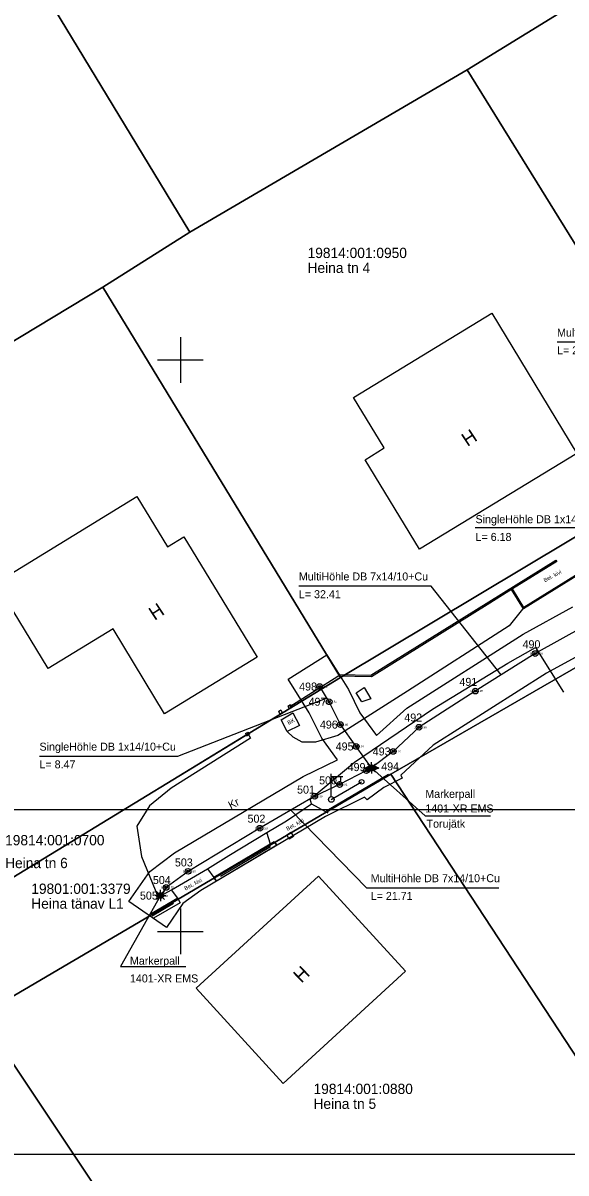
# Model space of a CAD drawing. Extents: x 532028 to 533559, y 6581810 to 6583914.
# Drawn here: x 532636.2 to 532683.8, y 6582528.9 to 6582629.5 of the extents above; entities that cross this region are included whole.
import ezdxf

# ---------------------------------------------------------------- set-up
doc = ezdxf.new("R2010")
doc.units = 0
for name, color, linetype in [('AED', 7, 'Continuous'), ('HOONE', 7, 'Continuous'), ('KOORDPUNKT', 7, 'Continuous'), ('MOOTKORG-EH2000', 7, 'Continuous'), ('MOOTMPUNKT', 7, 'Continuous'), ('MOOTNR', 7, 'Continuous'), ('MOOTPIIR', 7, 'Continuous'), ('PIIR', 7, 'Continuous'), ('POST', 7, 'Continuous'), ('RAJATIS', 7, 'Continuous'), ('SITRASS', 7, 'Continuous'), ('TEE', 7, 'Continuous'), ('VORK', 7, 'Continuous'), ('VORMISTUS', 7, 'Continuous')]:
    doc.layers.add(name, color=color, linetype=linetype)

msp = doc.modelspace()

# ---------------------------------------------------------------- linework, layer by layer
at = {"layer": 'AED'}
for p, q in [((532659.59, 6582569.66), (532663.78, 6582572.33)), ((532659.41, 6582569.71), (532659.63, 6582569.84)), ((532659.41, 6582569.71), (532659.54, 6582569.49)), ((532659.54, 6582569.49), (532659.76, 6582569.62)), ((532659.63, 6582569.84), (532659.76, 6582569.62)), ((532658.58, 6582569.24), (532658.79, 6582569.37)), ((532658.58, 6582569.24), (532658.71, 6582569.02)), ((532658.71, 6582569.02), (532658.92, 6582569.16)), ((532658.79, 6582569.37), (532658.92, 6582569.16)), ((532645.43, 6582560.89), (532655.87, 6582567.27)), ((532655.7, 6582567.32), (532655.92, 6582567.44)), ((532655.7, 6582567.32), (532655.82, 6582567.1)), ((532655.82, 6582567.1), (532656.04, 6582567.22)), ((532655.92, 6582567.44), (532656.04, 6582567.22)), ((532657.89, 6582557.4), (532653.5, 6582554.8)), ((532649.41, 6582552.45), (532647.52, 6582551.33))]:
    msp.add_line(p, q, dxfattribs=at)
for points in [[(532682.87, 6582582.48), (532682.97, 6582582.35), (532679.08, 6582579.96), (532677.1, 6582578.72), (532666.74, 6582572.27), (532663.78, 6582572.33)], [(532663.94, 6582572.46), (532666.67, 6582572.4), (532677.02, 6582578.83), (532682.87, 6582582.48)], [(532662.92, 6582560.36), (532662.84, 6582560.56), (532668.22, 6582563.75)], [(532659.9, 6582558.3), (532659.54, 6582558.07), (532659.31, 6582558.44), (532659.67, 6582558.67), (532659.9, 6582558.3)], [(532647.45, 6582551.54), (532649.79, 6582552.89), (532649.99, 6582552.51), (532647.65, 6582551.15)]]:
    msp.add_lwpolyline(points, dxfattribs=at)
msp.add_lwpolyline([(532653.15, 6582554.4), (532652.94, 6582554.72), (532658.22, 6582557.83), (532658.44, 6582557.53)], close=True, dxfattribs=at)
at = {"layer": 'HOONE'}
for points in [[(532670.93, 6582583.44), (532666.18, 6582591.26), (532667.85, 6582592.29), (532665.16, 6582596.7), (532677.28, 6582604.08), (532684.72, 6582591.82)], [(532638.41, 6582572.99), (532633.83, 6582580.5), (532646.18, 6582588.04), (532648.87, 6582583.64), (532650.3, 6582584.51), (532656.72, 6582573.98), (532648.62, 6582569.04), (532644.1, 6582576.46)], [(532659.01, 6582536.7), (532651.38, 6582545.02), (532662.09, 6582554.84), (532669.71, 6582546.51)]]:
    msp.add_lwpolyline(points, close=True, dxfattribs=at)
at = {"layer": 'KOORDPUNKT'}
for centre, radius in [((532681.07, 6582574.3), 0.25), ((532681.07, 6582574.3), 0.0221), ((532681.07, 6582574.3), 0.025), ((532681.07, 6582574.3), 0.0191), ((532681.07, 6582574.3), 0.0132), ((532681.07, 6582574.3), 0.0161), ((532681.07, 6582574.3), 0.0102), ((532681.07, 6582574.3), 0.0043), ((532681.07, 6582574.3), 0.00726), ((532662.2, 6582571.42), 0.25), ((532662.2, 6582571.42), 0.0221), ((532662.2, 6582571.42), 0.025), ((532662.2, 6582571.42), 0.0161), ((532662.2, 6582571.42), 0.0191), ((532662.2, 6582571.42), 0.0102), ((532662.2, 6582571.42), 0.0132), ((532662.2, 6582571.42), 0.00726), ((532662.2, 6582571.42), 0.0043), ((532675.83, 6582571.02), 0.25), ((532675.83, 6582571.02), 0.0221), ((532675.83, 6582571.02), 0.025), ((532675.83, 6582571.02), 0.0191), ((532675.83, 6582571.02), 0.0102), ((532675.83, 6582571.02), 0.0132), ((532675.83, 6582571.02), 0.0161), ((532675.83, 6582571.02), 0.00726), ((532675.83, 6582571.02), 0.0043), ((532663.03, 6582570.09), 0.25), ((532663.03, 6582570.09), 0.025), ((532663.03, 6582570.09), 0.0191), ((532663.03, 6582570.09), 0.0221), ((532663.03, 6582570.09), 0.0132), ((532663.03, 6582570.09), 0.0161), ((532663.03, 6582570.09), 0.0102), ((532663.03, 6582570.09), 0.0043), ((532663.03, 6582570.09), 0.00726), ((532664.01, 6582568.09), 0.25), ((532664.01, 6582568.09), 0.0191), ((532664.01, 6582568.09), 0.0221), ((532664.01, 6582568.09), 0.025), ((532664.01, 6582568.09), 0.0102), ((532664.01, 6582568.09), 0.0132), ((532664.01, 6582568.09), 0.0161), ((532664.01, 6582568.09), 0.00726), ((532664.01, 6582568.09), 0.0043), ((532670.9, 6582567.86), 0.25), ((532670.9, 6582567.86), 0.025), ((532670.9, 6582567.86), 0.0191), ((532670.9, 6582567.86), 0.0221), ((532670.9, 6582567.86), 0.0161), ((532670.9, 6582567.86), 0.0102), ((532670.9, 6582567.86), 0.0132), ((532670.9, 6582567.86), 0.0043), ((532670.9, 6582567.86), 0.00726), ((532665.4, 6582566.18), 0.25), ((532665.4, 6582566.18), 0.0221), ((532665.4, 6582566.18), 0.025), ((532665.4, 6582566.18), 0.0132), ((532665.4, 6582566.18), 0.0161), ((532665.4, 6582566.18), 0.0191), ((532665.4, 6582566.18), 0.0102), ((532665.4, 6582566.18), 0.0043), ((532665.4, 6582566.18), 0.00726), ((532668.64, 6582565.74), 0.25), ((532668.64, 6582565.74), 0.025), ((532668.64, 6582565.74), 0.0221), ((532668.64, 6582565.74), 0.0161), ((532668.64, 6582565.74), 0.0191), ((532668.64, 6582565.74), 0.0102), ((532668.64, 6582565.74), 0.0132), ((532668.64, 6582565.74), 0.0043), ((532668.64, 6582565.74), 0.00726), ((532666.75, 6582564.3), 0.25), ((532666.29, 6582564.07), 0.25), ((532666.29, 6582564.07), 0.0191), ((532666.29, 6582564.07), 0.0221), ((532666.29, 6582564.07), 0.025), ((532666.29, 6582564.07), 0.0102), ((532666.29, 6582564.07), 0.0132), ((532666.29, 6582564.07), 0.0161), ((532666.29, 6582564.07), 0.00726), ((532666.29, 6582564.07), 0.0043), ((532666.75, 6582564.3), 0.0221), ((532666.75, 6582564.3), 0.025), ((532666.75, 6582564.3), 0.0191), ((532666.75, 6582564.3), 0.0132), ((532666.75, 6582564.3), 0.0161), ((532666.75, 6582564.3), 0.00726), ((532666.75, 6582564.3), 0.0102), ((532666.75, 6582564.3), 0.0043), ((532663.95, 6582562.85), 0.25), ((532663.95, 6582562.85), 0.025), ((532663.95, 6582562.85), 0.0221), ((532663.95, 6582562.85), 0.0161), ((532663.95, 6582562.85), 0.0191), ((532663.95, 6582562.85), 0.0132), ((532663.95, 6582562.85), 0.00726), ((532663.95, 6582562.85), 0.0102), ((532663.95, 6582562.85), 0.0043), ((532661.77, 6582561.82), 0.25), ((532661.77, 6582561.82), 0.025), ((532661.77, 6582561.82), 0.0161), ((532661.77, 6582561.82), 0.0191), ((532661.77, 6582561.82), 0.0221), ((532661.77, 6582561.82), 0.00726), ((532661.77, 6582561.82), 0.0102), ((532661.77, 6582561.82), 0.0132), ((532661.77, 6582561.82), 0.0043), ((532656.96, 6582559.02), 0.25), ((532656.96, 6582559.02), 0.025), ((532656.96, 6582559.02), 0.0161), ((532656.96, 6582559.02), 0.0191), ((532656.96, 6582559.02), 0.0221), ((532656.96, 6582559.02), 0.0132), ((532656.96, 6582559.02), 0.00726), ((532656.96, 6582559.02), 0.0102), ((532656.96, 6582559.02), 0.0043), ((532650.67, 6582555.25), 0.25), ((532650.67, 6582555.25), 0.025), ((532650.67, 6582555.25), 0.0221), ((532650.67, 6582555.25), 0.0161), ((532650.67, 6582555.25), 0.0191), ((532650.67, 6582555.25), 0.0132), ((532650.67, 6582555.25), 0.00726), ((532650.67, 6582555.25), 0.0102), ((532650.67, 6582555.25), 0.0043), ((532648.26, 6582553.13), 0.25), ((532648.75, 6582553.84), 0.25), ((532648.75, 6582553.84), 0.025), ((532648.75, 6582553.84), 0.0221), ((532648.75, 6582553.84), 0.0161), ((532648.75, 6582553.84), 0.0191), ((532648.75, 6582553.84), 0.0102), ((532648.75, 6582553.84), 0.0132), ((532648.75, 6582553.84), 0.00726), ((532648.75, 6582553.84), 0.0043), ((532648.26, 6582553.13), 0.0221), ((532648.26, 6582553.13), 0.025), ((532648.26, 6582553.13), 0.0161), ((532648.26, 6582553.13), 0.0191), ((532648.26, 6582553.13), 0.0132), ((532648.26, 6582553.13), 0.00726), ((532648.26, 6582553.13), 0.0102), ((532648.26, 6582553.13), 0.0043)]:
    msp.add_circle(centre, radius, dxfattribs=at)
at = {"layer": 'MOOTMPUNKT'}
for centre in [(532681.07, 6582574.3), (532662.2, 6582571.42), (532675.83, 6582571.02), (532663.03, 6582570.09), (532664.01, 6582568.09), (532670.9, 6582567.86), (532665.4, 6582566.18), (532668.64, 6582565.74), (532666.29, 6582564.07), (532666.75, 6582564.3), (532663.95, 6582562.85), (532661.77, 6582561.82), (532656.96, 6582559.02), (532650.67, 6582555.25), (532648.75, 6582553.84), (532648.26, 6582553.13)]:
    msp.add_circle(centre, 0.1, dxfattribs=at)
at = {"layer": 'MOOTPIIR'}
msp.add_lwpolyline([(532686.49, 6582575.02), (532682.08, 6582572.58), (532672.13, 6582566.28), (532669.3, 6582563.67), (532669.43, 6582563.41), (532667.81, 6582562.6), (532666.37, 6582561.5), (532666.13, 6582561.73), (532662.7, 6582560.05), (532651.78, 6582553.58), (532650.21, 6582552.44), (532648.79, 6582550.35), (532645.48, 6582552.6), (532647.31, 6582555.24), (532649.49, 6582556.87), (532660.76, 6582563.55), (532663.77, 6582565.01), (532662.39, 6582566.91), (532661.28, 6582569.12), (532659.44, 6582572.06), (532662.84, 6582574.18), (532664.73, 6582571.15), (532665.73, 6582569.13), (532667.17, 6582567.14), (532669.82, 6582569.54), (532680.01, 6582576), (532684.37, 6582578.4)], dxfattribs=at)
at = {"layer": 'PIIR'}
for points in [[(532603.76, 6582683.77), (532586.37, 6582718.94), (532579.98, 6582705.24), (532566.67, 6582655.86), (532559.91, 6582568.17), (532562.9, 6582526.93), (532580.38, 6582433.44), (532646.98, 6582472.19), (532633.11, 6582496.18), (532657, 6582509.07), (532648.71, 6582522.01), (532647.01, 6582520.96), (532632.5, 6582542.66), (532631.86, 6582552.61), (532611.18, 6582586.99), (532618.78, 6582591.63), (532598.06, 6582625.61), (532593.09, 6582634.22), (532651.17, 6582669.49), (532634.49, 6582696.58), (532631.65, 6582695.5)], [(532683.15, 6582630.3), (532662.19, 6582664.58), (532630.15, 6582645.19), (532650.84, 6582611.16), (532675.13, 6582625.37)], [(532675.13, 6582625.37), (532696.18, 6582591.44), (532724.43, 6582608.83), (532711.1, 6582647.48), (532683.15, 6582630.3)], [(532598.06, 6582625.61), (532618.78, 6582591.63), (532643.21, 6582606.36), (532650.84, 6582611.16), (532630.15, 6582645.19)], [(532643.21, 6582606.36), (532664.02, 6582572.21), (532696.18, 6582591.44), (532675.13, 6582625.37), (532650.84, 6582611.16)], [(532631.86, 6582552.61), (532632.5, 6582542.66), (532668.43, 6582563.74), (532701.53, 6582582.82), (532729.58, 6582600.11), (532724.43, 6582608.83), (532696.18, 6582591.44), (532664.02, 6582572.21)], [(532618.78, 6582591.63), (532611.18, 6582586.99), (532631.86, 6582552.61), (532664.02, 6582572.21), (532643.21, 6582606.36)], [(532701.53, 6582582.82), (532668.43, 6582563.74), (532690.74, 6582529.79), (532697.81, 6582534.06), (532722.16, 6582548.98)], [(532690.74, 6582529.79), (532668.43, 6582563.74), (532632.5, 6582542.66), (532647.01, 6582520.96), (532648.71, 6582522.01), (532657, 6582509.07), (532665.66, 6582514.08)]]:
    msp.add_lwpolyline(points, close=True, dxfattribs=at)
at = {"layer": 'POST'}
for p, q in [((532663.22, 6582561.79), (532663.22, 6582563.79)), ((532663.22, 6582563.54), (532664.22, 6582563.54)), ((532663.45, 6582563.22), (532663.45, 6582563.54)), ((532664.06, 6582563.22), (532664.06, 6582563.54)), ((532663.22, 6582561.54), (532663.22, 6582561.54))]:
    msp.add_line(p, q, dxfattribs=at)
msp.add_lwpolyline([(532663.22, 6582561.54), (532665.87, 6582563.08)], dxfattribs=at)
for centre, radius in [((532665.87, 6582563.08), 0.2), ((532663.22, 6582561.54), 0.25)]:
    msp.add_circle(centre, radius, dxfattribs=at)
msp.add_arc((532663.75, 6582563.22), 0.306, 180, 0, dxfattribs=at)
at = {"layer": 'RAJATIS'}
msp.add_lwpolyline([(532665.4, 6582570.86), (532666.1, 6582571.34), (532666.69, 6582570.35), (532665.88, 6582570.08)], close=True, dxfattribs=at)
at = {"layer": 'SITRASS'}
for p, q in [((532666.15, 6582564.29), (532666.75, 6582564.57)), ((532666.57, 6582564.47), (532666.39, 6582564.65)), ((532666.5, 6582564.45), (532666.71, 6582564.04)), ((532666.52, 6582564.46), (532666.75, 6582564.02)), ((532666.54, 6582564.47), (532666.77, 6582564.03)), ((532666.57, 6582564.48), (532666.79, 6582564.04)), ((532666.59, 6582564.49), (532666.82, 6582564.06)), ((532666.61, 6582564.5), (532666.84, 6582564.07)), ((532666.63, 6582564.51), (532666.86, 6582564.08)), ((532666.66, 6582564.53), (532666.88, 6582564.09)), ((532666.68, 6582564.54), (532666.91, 6582564.1)), ((532666.7, 6582564.55), (532666.93, 6582564.11)), ((532666.73, 6582564.56), (532666.95, 6582564.12)), ((532666.75, 6582564.55), (532666.75, 6582564.8)), ((532667.34, 6582564.29), (532666.75, 6582564.57)), ((532666.75, 6582564.57), (532666.98, 6582564.13)), ((532666.79, 6582564.55), (532667, 6582564.14)), ((532666.82, 6582564.53), (532667.02, 6582564.15)), ((532666.86, 6582564.51), (532667.04, 6582564.16)), ((532666.9, 6582564.5), (532667.07, 6582564.17)), ((532666.92, 6582564.47), (532667.1, 6582564.65)), ((532666.93, 6582564.48), (532667.09, 6582564.18)), ((532666.97, 6582564.46), (532667.11, 6582564.19)), ((532667.01, 6582564.45), (532667.13, 6582564.2)), ((532666.15, 6582564.29), (532666.75, 6582564.02)), ((532666.18, 6582564.31), (532666.19, 6582564.28)), ((532666.2, 6582564.32), (532666.23, 6582564.26)), ((532666.22, 6582564.33), (532666.27, 6582564.24)), ((532666.25, 6582564.34), (532666.31, 6582564.22)), ((532666.5, 6582564.3), (532666.25, 6582564.3)), ((532666.27, 6582564.35), (532666.34, 6582564.21)), ((532666.29, 6582564.36), (532666.38, 6582564.19)), ((532666.32, 6582564.37), (532666.42, 6582564.17)), ((532666.34, 6582564.38), (532666.45, 6582564.16)), ((532666.36, 6582564.39), (532666.49, 6582564.14)), ((532666.38, 6582564.4), (532666.53, 6582564.12)), ((532666.57, 6582564.12), (532666.39, 6582563.94)), ((532666.41, 6582564.41), (532666.56, 6582564.11)), ((532666.43, 6582564.42), (532666.6, 6582564.09)), ((532666.45, 6582564.43), (532666.64, 6582564.07)), ((532666.47, 6582564.44), (532666.67, 6582564.06)), ((532667.34, 6582564.29), (532666.75, 6582564.02)), ((532666.75, 6582564.05), (532666.75, 6582563.8)), ((532666.92, 6582564.12), (532667.1, 6582563.94)), ((532667, 6582564.3), (532667.25, 6582564.3)), ((532667.04, 6582564.43), (532667.16, 6582564.21)), ((532667.08, 6582564.41), (532667.18, 6582564.22)), ((532667.12, 6582564.4), (532667.2, 6582564.23)), ((532667.15, 6582564.38), (532667.23, 6582564.24)), ((532667.19, 6582564.36), (532667.25, 6582564.25)), ((532667.23, 6582564.35), (532667.27, 6582564.26)), ((532667.26, 6582564.33), (532667.29, 6582564.27)), ((532667.3, 6582564.31), (532667.32, 6582564.28)), ((532667.34, 6582564.3), (532667.34, 6582564.29)), ((532648.08, 6582553.31), (532647.9, 6582553.48)), ((532648.26, 6582553.38), (532648.26, 6582553.63)), ((532648.43, 6582553.31), (532648.61, 6582553.48)), ((532648.01, 6582553.13), (532647.76, 6582553.13)), ((532648.08, 6582552.95), (532647.9, 6582552.78)), ((532648.26, 6582552.88), (532648.26, 6582552.63)), ((532648.43, 6582552.95), (532648.61, 6582552.78)), ((532648.51, 6582553.13), (532648.76, 6582553.13))]:
    msp.add_line(p, q, dxfattribs=at)
for points in [[(532703.41, 6582586.09), (532694.58, 6582601.54), (532682.99, 6582601.54)], [(532690.81, 6582586.44), (532687.89, 6582585.3), (532675.81, 6582585.3)], [(532693.83, 6582581.95), (532692.33, 6582581.22), (532685.4, 6582576.69), (532681.07, 6582574.3), (532675.83, 6582571.02), (532670.9, 6582567.86), (532668.64, 6582565.74), (532666.75, 6582564.3)], [(532678.1, 6582572.44), (532671.97, 6582580.2), (532660.38, 6582580.2)], [(532666.75, 6582564.3), (532665.4, 6582566.18), (532664.01, 6582568.09), (532663.03, 6582570.09), (532662.2, 6582571.42)], [(532662.83, 6582570.41), (532649.74, 6582565.31), (532637.66, 6582565.31)], [(532666.75, 6582564.3), (532666.29, 6582564.07), (532663.95, 6582562.85), (532661.77, 6582561.82), (532656.96, 6582559.02), (532650.67, 6582555.25), (532648.75, 6582553.84), (532648.26, 6582553.13)], [(532666.75, 6582564.3), (532671.45, 6582560.11), (532677.17, 6582560.11)], [(532659.68, 6582560.6), (532666.31, 6582553.82), (532677.9, 6582553.82)], [(532648.26, 6582553.13), (532644.76, 6582546.92), (532650.48, 6582546.92)]]:
    msp.add_lwpolyline(points, dxfattribs=at)
for centre, radius in [((532666.75, 6582564.3), 0.25), ((532666.75, 6582564.3), 0.225), ((532666.75, 6582564.3), 0.2), ((532666.75, 6582564.3), 0.175), ((532666.75, 6582564.3), 0.15), ((532666.75, 6582564.3), 0.125), ((532666.75, 6582564.3), 0.1), ((532666.75, 6582564.3), 0.075), ((532666.75, 6582564.3), 0.05), ((532666.75, 6582564.3), 0.025), ((532648.26, 6582553.13), 0.25), ((532648.26, 6582553.13), 0.225), ((532648.26, 6582553.13), 0.2), ((532648.26, 6582553.13), 0.175), ((532648.26, 6582553.13), 0.15), ((532648.26, 6582553.13), 0.125), ((532648.26, 6582553.13), 0.1), ((532648.26, 6582553.13), 0.075), ((532648.26, 6582553.13), 0.05), ((532648.26, 6582553.13), 0.025)]:
    msp.add_circle(centre, radius, dxfattribs=at)
at = {"layer": 'TEE'}
for points in [[(532689.95, 6582586.71), (532690.95, 6582585.05), (532687.11, 6582582.58), (532680.04, 6582578.23), (532679.01, 6582579.91)], [(532689.88, 6582586.67), (532690.84, 6582585.08), (532687.07, 6582582.64), (532680.07, 6582578.34), (532679.08, 6582579.96)], [(532680.07, 6582578.34), (532678.8, 6582576.74), (532669.89, 6582571.01), (532663.79, 6582567.15), (532661.84, 6582566.54), (532660.66, 6582566.54), (532659.89, 6582566.99), (532659.34, 6582567.49)], [(532661.48, 6582561.16), (532661.36, 6582561.56), (532665.24, 6582564.81), (532672.09, 6582569.43), (532678.69, 6582573.45), (532681.1, 6582574.83), (532683.55, 6582570.94)], [(532659.85, 6582569.11), (532660.43, 6582568.02), (532659.34, 6582567.49), (532658.82, 6582568.52), (532659.85, 6582569.11)], [(532655.89, 6582567.37), (532656.14, 6582566.9), (532649.2, 6582562.53), (532647.29, 6582560.99), (532646.19, 6582559.2), (532646.6, 6582556.54), (532648.04, 6582552.98), (532649.21, 6582553.62)], [(532657.89, 6582557.64), (532657.56, 6582558.64), (532659.3, 6582559.66), (532661.48, 6582561.16), (532662.92, 6582560.36)], [(532652.38, 6582555.47), (532652.61, 6582555.61), (532654.23, 6582556.63), (532657.56, 6582558.64)], [(532658.44, 6582557.53), (532658.22, 6582557.83), (532652.94, 6582554.72), (532653.15, 6582554.4)], [(532649.79, 6582552.89), (532649.21, 6582553.62), (532652.38, 6582555.47), (532652.94, 6582554.72)], [(532649.99, 6582552.51), (532649.79, 6582552.89), (532647.45, 6582551.54)]]:
    msp.add_lwpolyline(points, dxfattribs=at)
at = {"layer": 'VORK'}
for p, q in [((532650, 6582602), (532650, 6582598)), ((532648, 6582600), (532652, 6582600)), ((532650, 6582552), (532650, 6582548)), ((532648, 6582550), (532652, 6582550))]:
    msp.add_line(p, q, dxfattribs=at)
at = {"layer": 'VORMISTUS'}
for points in [[(532541.65, 6582530.49), (532541.65, 6582822.49), (532949.65, 6582822.49), (532949.65, 6582530.49)], [(532624.28, 6582268.67), (532624.28, 6582560.67), (533032.28, 6582560.67), (533032.28, 6582268.67)]]:
    msp.add_lwpolyline(points, close=True, dxfattribs=at)

# ---------------------------------------------------------------- texts
at = {"layer": 'HOONE'}
for rotation, p in [(33.4238, (532675.14, 6582592.37)), (33.4238, (532647.74, 6582577.16)), (44.0313, (532660.6, 6582545.41))]:
    msp.add_text('H', height=1.2, rotation=rotation, dxfattribs=at).set_placement(p)
at = {"layer": 'KOORDPUNKT'}
for s, p in [('490 ', (532679.97, 6582574.77)), ('498 ', (532660.4, 6582571.07)), ('491 ', (532674.44, 6582571.48)), ('497 ', (532661.23, 6582569.74)), ('492 ', (532669.61, 6582568.36)), ('496 ', (532662.22, 6582567.74)), ('495 ', (532663.6, 6582565.83)), ('493 ', (532666.85, 6582565.39)), ('499 ', (532664.65, 6582564.02)), ('494 ', (532667.59, 6582564.08)), ('500 ', (532662.15, 6582562.86)), ('501 ', (532660.22, 6582562.05)), ('502 ', (532655.88, 6582559.51)), ('503 ', (532649.52, 6582555.68)), ('504 ', (532647.59, 6582554.14)), ('505 ', (532646.46, 6582552.78))]:
    msp.add_text(s, height=0.7, dxfattribs=at).set_placement(p)
at = {"layer": 'MOOTKORG-EH2000'}
for s, p in [(' 41.98', (532681.07, 6582574.22)), (' 41.82', (532662.2, 6582571.33)), (' 41.95', (532675.83, 6582570.94)), (' 41.84', (532663.03, 6582570)), (' 41.86', (532664.01, 6582568)), (' 41.98', (532670.9, 6582567.77)), (' 41.93', (532665.4, 6582566.09)), (' 42.05', (532668.64, 6582565.65)), (' 41.97', (532666.29, 6582563.98)), (' 41.94', (532666.75, 6582564.21)), (' 41.91', (532663.95, 6582562.76)), (' 41.89', (532661.77, 6582561.73)), (' 41.93', (532656.96, 6582558.93)), (' 41.89', (532650.67, 6582555.17)), (' 41.95', (532648.75, 6582553.76)), (' 41.85', (532648.26, 6582553.04))]:
    msp.add_text(s, height=0.175, dxfattribs=at).set_placement(p)
at = {"layer": 'MOOTNR'}
for s, p in [('113 ', (532680.62, 6582574.22)), ('121 ', (532661.75, 6582571.33)), ('114 ', (532675.38, 6582570.94)), ('120 ', (532662.58, 6582570)), ('119 ', (532663.56, 6582568)), ('115 ', (532670.45, 6582567.77)), ('118 ', (532664.95, 6582566.09)), ('116 ', (532668.2, 6582565.65)), ('122 ', (532665.84, 6582563.98)), ('117 ', (532666.3, 6582564.21)), ('123 ', (532663.5, 6582562.76)), ('124 ', (532661.32, 6582561.73)), ('125 ', (532656.51, 6582558.93)), ('126 ', (532650.22, 6582555.17)), ('127 ', (532648.3, 6582553.76)), ('128 ', (532647.81, 6582553.04))]:
    msp.add_text(s, height=0.175, dxfattribs=at).set_placement(p)
at = {"layer": 'PIIR'}
for s, p in [('19814:001:0950', (532661.14, 6582608.91)), ('Heina tn 4', (532661.14, 6582607.61)), ('19814:001:0700', (532634.65, 6582557.53)), ('Heina tn 6', (532634.65, 6582555.53)), ('19801:001:3379', (532636.94, 6582553.28)), ('Heina tänav L1', (532636.94, 6582551.98)), ('19814:001:0880', (532661.66, 6582535.77)), ('Heina tn 5', (532661.66, 6582534.47))]:
    msp.add_text(s, height=0.9, dxfattribs=at).set_placement(p)
at = {"layer": 'SITRASS'}
for s, p in [('MultiHöhle DB 7x14/10+Cu', (532682.99, 6582602.04)), ('L= 26.61', (532682.99, 6582600.49)), ('SingleHöhle DB 1x14/10+Cu', (532675.85, 6582585.71)), ('L= 6.18', (532675.85, 6582584.16)), ('MultiHöhle DB 7x14/10+Cu', (532660.38, 6582580.7)), ('L= 32.41', (532660.38, 6582579.15)), ('SingleHöhle DB 1x14/10+Cu', (532637.66, 6582565.81)), ('L= 8.47', (532637.66, 6582564.26)), ('Markerpall', (532671.45, 6582561.68)), ('1401-XR EMS ', (532671.45, 6582560.4)), ('Torujätk', (532671.56, 6582559.07)), ('MultiHöhle DB 7x14/10+Cu', (532666.67, 6582554.3)), ('L= 21.71', (532666.67, 6582552.75)), ('Markerpall', (532645.58, 6582547.08)), ('1401-XR EMS ', (532645.58, 6582545.53))]:
    msp.add_text(s, height=0.7, dxfattribs=at).set_placement(p)
at = {"layer": 'TEE'}
for s, height, rotation, p in [('Bet. kivi', 0.35, 28.504, (532681.93, 6582580.53)), ('BK', 0.35, 26.7167, (532659.48, 6582568.07)), ('Kr', 0.7, 27.0368, (532654.41, 6582560.67)), ('Bet. kivi', 0.35, 28.504, (532659.38, 6582558.79)), ('Bet. kivi', 0.35, 28.504, (532650.45, 6582553.57))]:
    msp.add_text(s, height=height, rotation=rotation, dxfattribs=at).set_placement(p)

doc.saveas('drawing.dxf')
